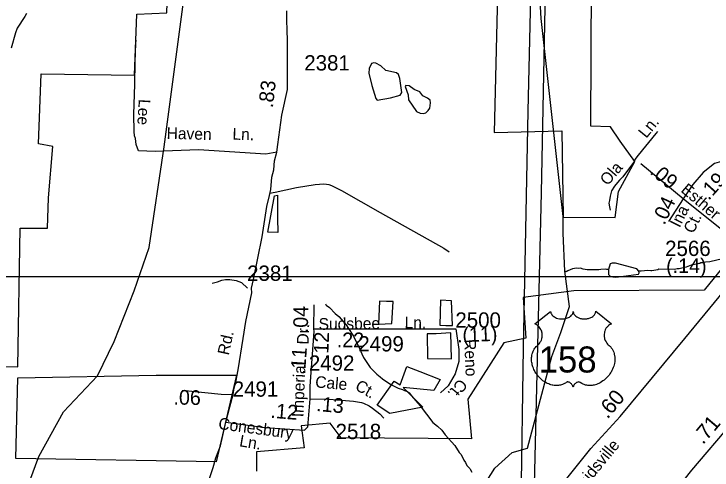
# Model space of a CAD drawing. Extents: x 1547597 to 1699558, y 810033 to 920809.
# Drawn here: x 1653272 to 1658969, y 873168 to 876894 of the extents above; entities that cross this region are included whole.
import ezdxf

# ---------------------------------------------------------------- set-up
doc = ezdxf.new("R2010")
doc.units = 0
for name, color, linetype in [('Exist Boundary Political City Limit New', 7, 'Continuous'), ('Exist Boundary Political City Limit New Hole', 7, 'Continuous'), ('Exist Hydrographic Creek Single Shore', 7, 'Continuous'), ('Exist Hydrographic Misc Water Feature', 7, 'Continuous'), ('Exist Road Non-System Type 51', 7, 'Continuous'), ('Exist Road Non-System Type 51 Label', 7, 'Continuous'), ('Exist Road Primary US Attributed', 7, 'Continuous'), ('Exist Road Primary US Label', 7, 'Continuous'), ('Exist Road Primary US Mileage Hundredths English Label', 7, 'Continuous'), ('Exist Road Primary US Shield CELL', 7, 'Continuous'), ('Exist Road Primary US Shield Number Label', 7, 'Continuous'), ('Exist Road Secondary Mileage Hundredths English Label', 7, 'Continuous'), ('Exist Road Secondary Type 51 Attributed', 7, 'Continuous'), ('Exist Road Secondary Type 51 Label', 7, 'Continuous'), ('Exist Road Secondary Type 51 Number Label', 7, 'Continuous'), ('Exist Utilities Electrical Transmission Line', 7, 'Continuous'), ('Map Preparation Boundary City Limit Buffer Line', 7, 'Continuous'), ('Map Preparation Inset Cut Line', 7, 'Continuous')]:
    doc.layers.add(name, color=color, linetype=linetype)

msp = doc.modelspace()

# ---------------------------------------------------------------- linework, layer by layer
at = {"layer": 'Exist Boundary Political City Limit New'}
msp.add_lwpolyline([(1659953.5, 875928.8), (1658905.6, 874638.4), (1657842.7, 874630.9), (1657428.1, 874578.1), (1657450.8, 874246), (1657269.8, 874208.3), (1656975.8, 873748), (1657006, 873423.5), (1655943.1, 873431.1), (1655852.6, 873551.8), (1655614.7, 873530.2), (1655641.2, 873349.7), (1655251.5, 873318.1), (1655250.8, 873160.3)], dxfattribs=at)
at = {"layer": 'Exist Boundary Political City Limit New Hole'}
for p, q in [((1653286.1, 873262.2), (1653303.7, 873921.9)), ((1654921.7, 873234.9), (1653286.1, 873262.2))]:
    msp.add_line(p, q, dxfattribs=at)
for points in [[(1653323.4, 875145), (1653546.6, 875145.4), (1653553.9, 875392.9), (1653588.9, 875812.1), (1653472.6, 875833.2), (1653493.7, 876404.7), (1654254.9, 876394.1), (1654276, 876891.5), (1654519.2, 876902.1), (1654550.9, 877822.8), (1653974.9, 878206.8)], [(1657979.1, 875976), (1657985.1, 877150.7)], [(1655564.4, 877064.6), (1655720.7, 877052.1), (1655869.9, 877047.3), (1655971.8, 877046.1), (1656125.5, 877047.3), (1656413.8, 877043.4), (1656587.4, 877042.6), (1656739.4, 877041.4), (1656886.2, 877038.5), (1657044.6, 877040.9), (1657217.6, 877055.2), (1657191.9, 875925.4), (1657744.5, 875939.4)], [(1657744.5, 875939.4), (1657754.6, 875234.9), (1658177.8, 875231.2), (1658207.2, 875444.8), (1658339.7, 875687.9), (1658218.2, 875853.6), (1658141, 875971.5), (1657979.1, 875976)], [(1652097.6, 875807.9), (1652144.9, 875464.6), (1652121.3, 875251.6), (1652192.2, 874983.3), (1652302.6, 874726.8), (1652278.9, 874624.2), (1652424.7, 874450.6), (1652385.3, 874395.4), (1652578.5, 874135), (1652775.5, 874127.1), (1652815, 874020.6), (1653303.7, 874012.7), (1653323.4, 875145)], [(1655424.8, 875108.5), (1655343.7, 875111.9), (1655398.5, 875408.4)], [(1655398.5, 875408.4), (1655423.7, 875413), (1655423.1, 875226.3), (1655424.8, 875108.5)], [(1656366.7, 874546), (1656311.1, 874545.6), (1656255.4, 874548.7), (1656247.4, 874360.3)], [(1656247.4, 874360.3), (1656356.1, 874365.6), (1656366.7, 874546)], [(1656841.6, 874550.6), (1656754.1, 874555.9), (1656748.8, 874351.6)], [(1656748.8, 874351.6), (1656796.5, 874348.4), (1656852.2, 874349), (1656841.6, 874550.6)], [(1656841.6, 874075.6), (1656836.3, 874287.9), (1656718.2, 874282.2), (1656645.4, 874280)], [(1656645.4, 874280), (1656648.1, 874078.3), (1656841.6, 874075.6)], [(1656235, 873697.3), (1656375.5, 873893.7), (1656423.2, 873864.5), (1656478.9, 874013.1), (1656583.7, 873972.7), (1656749.3, 873907)], [(1653303.7, 873921.9), (1654432.9, 873942.1), (1655089.2, 873944.5), (1654921.7, 873234.9)], [(1656749.3, 873907), (1656698.9, 873819.4), (1656447.1, 873843.3), (1656608.8, 873681.4), (1656338.4, 873631), (1656235, 873697.3)]]:
    msp.add_lwpolyline(points, dxfattribs=at)
at = {"layer": 'Exist Hydrographic Creek Single Shore'}
for points in [[(1652951.9, 872667.1), (1653111.2, 872858.4), (1653189.1, 873020.2), (1653262.8, 873069.3), (1653402.6, 873079.2), (1653475.2, 873277.8), (1653677.4, 873643.3), (1653954.5, 873937), (1654089.5, 874217), (1654253.8, 874633.3), (1654374, 874987.1), (1654497.2, 875807.6), (1654671.2, 877117.2), (1654665.2, 877317.5), (1654577.3, 877585.2), (1654176.2, 878230.3), (1654028.2, 878407.1), (1653904.2, 878491.8)], [(1657099.4, 873027.3), (1657195.6, 873183.3), (1657338.5, 873310.9), (1657461.9, 873346.9), (1657661.2, 874095.4), (1657733.9, 874291.5), (1657807.3, 874504.7), (1657767.7, 874792.9), (1657754.5, 875104.3), (1657754.5, 875238.1), (1657574.9, 876856.8), (1657536.5, 877525.7)]]:
    msp.add_lwpolyline(points, dxfattribs=at)
at = {"layer": 'Exist Hydrographic Misc Water Feature'}
for points in [[(1656420.3, 876365.8), (1656409.8, 876399), (1656394.8, 876413.9), (1656307, 876430.9), (1656265.6, 876469.2), (1656226.1, 876490.8), (1656209.4, 876494.1), (1656190.5, 876488.1), (1656170.1, 876448.5), (1656168.4, 876409.8), (1656192.7, 876309.9), (1656224.8, 876203), (1656235.2, 876190.3), (1656345.9, 876209.1), (1656423.2, 876231.1), (1656436.6, 876252.9), (1656420.3, 876365.8)], [(1656647.2, 876206.2), (1656607.7, 876224.4), (1656585, 876257.9), (1656538.9, 876276.7), (1656497.9, 876307.7), (1656470.9, 876310.3), (1656464.2, 876301), (1656489.2, 876233.2), (1656490.8, 876193.5), (1656557.5, 876098.1), (1656588.1, 876083.9), (1656612.9, 876080.2), (1656632.3, 876085.5), (1656652.9, 876104), (1656666, 876123.6), (1656671, 876168.2), (1656669, 876190.9), (1656647.2, 876206.2)], [(1658372.7, 874794), (1658354.8, 874811.4), (1658180.4, 874858.5), (1658153, 874859.4), (1658137.4, 874853.4), (1658124.2, 874806.4)], [(1659055.3, 874893), (1658951, 874868.8), (1658917, 874867.3), (1658894.8, 874859.7), (1658876.9, 874860), (1658870.8, 874856.1), (1658860.8, 874856.4), (1658854.7, 874852.5), (1658798.6, 874841.4), (1658758.4, 874826), (1658702.2, 874813), (1658684.1, 874813.3), (1658662.1, 874807.7), (1658534.1, 874807.9), (1658526, 874804), (1658478, 874796.8), (1658470, 874794.9), (1658446, 874797.4), (1658390.1, 874793.2), (1658372.7, 874794)], [(1658124.2, 874806.4), (1658110.3, 874807.1), (1658102.3, 874809.2), (1658062.3, 874805.9), (1658046.2, 874804.2), (1657950.3, 874803.9), (1657918.4, 874808.4), (1657894.5, 874816.8), (1657878.5, 874815), (1657862.6, 874817.3), (1657830.5, 874811.9), (1657792.3, 874796.5), (1657780.1, 874786.7), (1657767.7, 874792.9)], [(1658124.2, 874806.4), (1658123.7, 874766), (1658139.5, 874749.2), (1658178.9, 874744), (1658205.3, 874746.1), (1658368.2, 874768.2), (1658374.1, 874779.6), (1658372.7, 874794)], [(1655814.6, 874526.2), (1655820.5, 874516.1), (1655846.1, 874495.7), (1655893.3, 874446.9), (1655922.9, 874422.4), (1655983.8, 874355.3), (1656032.5, 874278.5), (1656042.3, 874262.3), (1656092.6, 874161.5), (1656111.9, 874117.1), (1656123.5, 874088.9), (1656180, 874006), (1656233.2, 873951.2), (1656260.7, 873928.6), (1656280.5, 873914.3), (1656347.7, 873867.2), (1656407.2, 873838.2), (1656443, 873827.5), (1656458.9, 873819.3), (1656484.8, 873810.8), (1656498.6, 873798.6), (1656516.1, 873774.3), (1656586.8, 873693.1), (1656690.5, 873555.4), (1656728, 873526.7), (1656763.5, 873494.1), (1656790.9, 873455.6), (1656871.4, 873368.3), (1656906.4, 873311.7), (1656922.2, 873295.4), (1656943.5, 873249.1), (1656957.2, 873230.8), (1656968.8, 873204.7), (1656992.4, 873182.2), (1656994.2, 873174.2), (1657007.8, 873152)]]:
    msp.add_lwpolyline(points, dxfattribs=at)
at = {"layer": 'Exist Road Non-System Type 51'}
for points in [[(1655417.5, 875765.1), (1655328.1, 875749.5), (1654779.3, 875783.1), (1654423.8, 875770.9), (1654289.6, 875777), (1654268.3, 875828.8), (1654262.8, 875877.5), (1654255, 875897.7), (1654253.5, 875933.7), (1654249.5, 876071.7), (1654259, 876321.4), (1654261.4, 876499.3), (1654265.8, 876655.3), (1654268.1, 876681.2)], [(1658343.1, 875705.2), (1658369.7, 875740.9), (1658514.2, 875918.7), (1658526.5, 875932.6)], [(1658343.1, 875705.2), (1658328.8, 875679.5), (1658241.2, 875564.8), (1658231, 875553), (1658214.8, 875537.1), (1658196.6, 875517.5), (1658172.2, 875487.8), (1658149.6, 875448.2), (1658138.9, 875406.2), (1658132.6, 875370.3), (1658128.2, 875348.4), (1658131.8, 875318.5), (1658137.4, 875290.4)], [(1655356.3, 875429.6), (1655402.5, 875438.9), (1655578.7, 875475.5), (1655730.9, 875501.2), (1655765, 875504.7), (1655796.2, 875505.1), (1655823, 875504), (1655843, 875501.1), (1655862.8, 875493.3), (1655946.2, 875452.2), (1656261.6, 875271.7), (1656779.3, 874980.2), (1656825, 874951.5)], [(1654889.8, 874693.7), (1654933.9, 874707), (1654968, 874718.5), (1654998.2, 874726.1), (1655034.2, 874725.5), (1655086, 874715.9), (1655129.7, 874700.2), (1655179.2, 874653.6)], [(1654643.5, 873817.4), (1654669.3, 873817), (1654963.4, 873789), (1655061, 873786)]]:
    msp.add_lwpolyline(points, dxfattribs=at)
at = {"layer": 'Exist Road Primary US Attributed'}
msp.add_lwpolyline([(1657304.1, 872500.9), (1657979.4, 873344.2), (1658220.2, 873606.7), (1658746.1, 874242.7), (1659306.9, 874923.3)], dxfattribs=at)
at = {"layer": 'Exist Road Primary US Shield CELL'}
msp.add_lwpolyline([(1657652.2, 874464.4), (1657652.5, 874459.1), (1657653.8, 874452.8), (1657654.8, 874449.5), (1657657.8, 874443.3), (1657662.6, 874435.9), (1657669.4, 874428.7), (1657677.1, 874422.4), (1657682.3, 874419), (1657691, 874414.3), (1657701, 874410.1), (1657712.1, 874406.9), (1657723.4, 874404.7), (1657735.8, 874403.3), (1657748, 874403.1), (1657761.2, 874404.1), (1657775.8, 874406.9), (1657782.6, 874408.6), (1657790.1, 874411.2), (1657797.1, 874414.1), (1657804.7, 874418.2), (1657810.9, 874422.1), (1657815.7, 874425.6), (1657822.5, 874432.2), (1657828, 874438.9), (1657830.3, 874442.7), (1657832.2, 874446.4), (1657834.9, 874454.1), (1657835.7, 874457.6), (1657836.2, 874464.7), (1657836.7, 874458.7), (1657837.3, 874455), (1657838.3, 874451.3), (1657839.8, 874447.4), (1657842.5, 874442), (1657845.6, 874437.4), (1657851.3, 874430.7), (1657854.9, 874427.3), (1657858.1, 874424.6), (1657866.9, 874418.6), (1657877.1, 874413.5), (1657882.1, 874411.3), (1657887.3, 874409.5), (1657893.8, 874407.5), (1657900.5, 874405.9), (1657907.2, 874404.7), (1657914.1, 874403.8), (1657921.1, 874403.2), (1657926.7, 874403.1), (1657933.7, 874403.1), (1657940.2, 874403.5), (1657946.8, 874404.3), (1657954.1, 874405.5), (1657959.9, 874406.8), (1657967.7, 874408.8), (1657974.7, 874411.4), (1657980.8, 874414), (1657988.8, 874418.2), (1657995.3, 874422.2), (1658000, 874426), (1658005.6, 874431.2), (1658010.9, 874437.3), (1658014, 874441.8), (1658016.2, 874446.5), (1658018.3, 874451.3), (1658019.5, 874456.5), (1658020.1, 874461), (1658020.2, 874464.8), (1658148.8, 874362.4), (1658145.8, 874361.2), (1658138.8, 874357.8), (1658133.3, 874354.5), (1658124.4, 874348.3), (1658120.6, 874344.9), (1658116.8, 874341.3), (1658113.4, 874337.5), (1658110.3, 874333.9), (1658106.6, 874328.8), (1658103.2, 874323.6), (1658099.9, 874317.9), (1658097.6, 874312.9), (1658093.6, 874302.6), (1658091.7, 874296.1), (1658090.5, 874290.5), (1658089, 874279.1), (1658088.6, 874273.6), (1658088.6, 874268.2), (1658088.9, 874262.5), (1658089.4, 874257), (1658090.4, 874251.3), (1658091.3, 874246.3), (1658092.9, 874240.2), (1658095.2, 874233), (1658098, 874226.1), (1658103.9, 874214.9), (1658111.4, 874203.5), (1658116.8, 874197.1), (1658122.2, 874191.7), (1658130.1, 874185), (1658134.4, 874181.2), (1658139.3, 874176.2), (1658147.4, 874166.9), (1658150.6, 874162.5), (1658153.9, 874157.6), (1658157, 874152.5), (1658160, 874147), (1658162.4, 874142.2), (1658167, 874131.2), (1658170.3, 874120.5), (1658171.8, 874114.8), (1658174.2, 874102.2), (1658175.1, 874096), (1658176.1, 874083.7), (1658176.1, 874068.8), (1658175, 874054.7), (1658172.3, 874038.2), (1658170.1, 874028.3), (1658166.7, 874016.8), (1658163.5, 874006.9), (1658157.6, 873992.2), (1658152.4, 873981.6), (1658145.6, 873969.1), (1658141, 873961.6), (1658135.6, 873953.5), (1658128.8, 873944.3), (1658120.9, 873934.4), (1658111.4, 873924), (1658103.8, 873916.3), (1658093.8, 873907.3), (1658087.7, 873902.3), (1658079, 873895.8), (1658067.2, 873887.9), (1658055.5, 873881.1), (1658045.5, 873876), (1658036.7, 873872.2), (1658025.3, 873867.9), (1658006.3, 873862.6), (1657999.4, 873861.2), (1657991.2, 873860), (1657983.6, 873859.2), (1657976.1, 873858.8), (1657966.1, 873858.8), (1657956.1, 873859.5), (1657946.7, 873860.9), (1657936.9, 873863), (1657926.7, 873866), (1657917.4, 873869.6), (1657907.9, 873874.3), (1657892, 873884.3), (1657887.4, 873886.7), (1657884.9, 873887.4), (1657878.7, 873887.7), (1657872.9, 873886.5), (1657867, 873884.2), (1657863.4, 873882.3), (1657858.7, 873879.1), (1657855.1, 873876.2), (1657850.6, 873872.1), (1657847.6, 873868.6), (1657845.3, 873865.8), (1657840.8, 873858.8), (1657839.2, 873855.4), (1657837.5, 873851.1), (1657836.1, 873844.7), (1657834.1, 873852.8), (1657831.7, 873858.1), (1657829, 873862.6), (1657826.1, 873866.7), (1657821.6, 873871.8), (1657817.6, 873875.7), (1657812.7, 873879.7), (1657807.6, 873882.8), (1657803.4, 873884.9), (1657799.6, 873886.4), (1657795, 873887.5), (1657791.2, 873887.8), (1657788.1, 873887.7), (1657783.8, 873886.7), (1657778, 873882.6), (1657772.5, 873878.8), (1657766.5, 873875), (1657759.4, 873871.2), (1657754.1, 873868.8), (1657747.9, 873866.4), (1657740.6, 873863.9), (1657732.7, 873861.9), (1657724.6, 873860.3), (1657717.4, 873859.2), (1657709.8, 873858.5), (1657702.9, 873858.2), (1657695.6, 873858.3), (1657688.9, 873858.8), (1657681.1, 873859.5), (1657671.3, 873861), (1657663.3, 873862.8), (1657654.8, 873865.1), (1657646, 873867.8), (1657636.7, 873871.4), (1657625, 873876.5), (1657616.9, 873880.7), (1657604, 873888), (1657589, 873898.4), (1657577.7, 873907.6), (1657569.3, 873915.2), (1657557.1, 873927.6), (1657549.9, 873935.7), (1657538.7, 873950.3), (1657531.4, 873960.9), (1657526.8, 873968.6), (1657519.9, 873981.1), (1657516.2, 873988.9), (1657511.3, 874000.3), (1657507.5, 874010.7), (1657504.3, 874020.6), (1657502.6, 874026.9), (1657500.2, 874037.9), (1657498.7, 874045.8), (1657497.2, 874056.5), (1657496.4, 874067.8), (1657496.3, 874078.2), (1657496.5, 874086.9), (1657497.5, 874097), (1657499.2, 874107.7), (1657501.3, 874116.9), (1657503.2, 874123.5), (1657505.9, 874131.6), (1657509.5, 874140.5), (1657513.8, 874149), (1657517.8, 874156), (1657522.9, 874163.6), (1657527.9, 874170.1), (1657534.5, 874177.2), (1657541.3, 874183.8), (1657547.6, 874188.9), (1657555, 874196.2), (1657558.9, 874200.6), (1657563.6, 874206.7), (1657567.3, 874212.4), (1657570.3, 874217.5), (1657574.2, 874225), (1657576.5, 874230.6), (1657579.5, 874239.3), (1657581, 874245.4), (1657582.5, 874253.2), (1657583.5, 874260.6), (1657583.9, 874269.8), (1657583.6, 874277.4), (1657582.6, 874286.3), (1657581, 874294.8), (1657579, 874302.2), (1657575.8, 874310.7), (1657572.8, 874317), (1657567.9, 874325.4), (1657562.4, 874333.2), (1657556.8, 874339.6), (1657551.1, 874345.3), (1657545.6, 874349.6), (1657540.4, 874353.3), (1657533.9, 874357.2), (1657527.6, 874360.4), (1657523.6, 874362)], close=True, dxfattribs=at)
at = {"layer": 'Exist Road Secondary Type 51 Attributed'}
for points in [[(1655001.8, 873559.7), (1655033.6, 873685.1), (1655061, 873786), (1655070.2, 873840.9), (1655082.4, 873886.7), (1655100.5, 873987.9), (1655143.2, 874244.2), (1655164.5, 874381.5), (1655213.3, 874616.5), (1655211.4, 874653.9), (1655228.2, 874723.6), (1655298.7, 875074.2), (1655335.2, 875320.4), (1655358, 875412.2), (1655368.7, 875460.8), (1655376.9, 875560.3), (1655392.1, 875621.3), (1655398.2, 875694.6), (1655417.5, 875765.1), (1655424.6, 875827), (1655459.2, 876066.9), (1655505, 876275.8), (1655505, 876672.5), (1655501.9, 876767.1), (1655499.9, 876836.5), (1655499.2, 876920.3)], [(1653373.6, 876897), (1653361.2, 876874.3), (1653296.9, 876777.1), (1653283.1, 876740.7), (1653248.9, 876614.6)], [(1658734.6, 875383), (1658388.2, 875669.4)], [(1659657, 875669.4), (1659412.3, 875680.7), (1659239.1, 875692), (1659084.7, 875699.6), (1658990.6, 875673.2), (1658896.5, 875597.8), (1658813.7, 875499.9), (1658734.6, 875383)], [(1658734.6, 875383), (1658614.1, 875198.4)], [(1659306.9, 874923.3), (1658734.6, 875383)], [(1655720.5, 874321.6), (1655722.8, 874518)], [(1655690.5, 873750.9), (1655690.5, 873852.9), (1655722.1, 874301), (1655720.5, 874321.6)], [(1655720.5, 874321.6), (1656878.2, 874321.4)], [(1656878.2, 874321.4), (1656903.7, 874152.5), (1656903.7, 874053.7), (1656871.9, 873954.9), (1656814.5, 873856.1), (1656754, 873798.7)], [(1655671.4, 873521.5), (1655690.5, 873750.9)], [(1655690.5, 873750.9), (1655844.9, 873747.4), (1656042.7, 873730.4), (1656074.4, 873725.8), (1656108.7, 873719), (1656125.8, 873713.9), (1656142.3, 873707), (1656154.7, 873701.3), (1656170.2, 873692.6), (1656198.2, 873673.2), (1656257.1, 873627.4), (1656290.6, 873590.9)], [(1654603.9, 871563.9), (1654597.2, 871722.9), (1654597.2, 871809.8), (1654596.3, 871951.4), (1654596.3, 872028.2), (1654595.4, 872117.9), (1654598.2, 872168.9), (1654603.9, 872234), (1654620.8, 872354.9), (1654644.4, 872444), (1654663.3, 872505.4), (1654678.4, 872547.8), (1654727.4, 872681.9), (1654773.5, 872814.5), (1654795.8, 872885.7), (1654824.5, 872980.8), (1654853.5, 873058.2), (1654897.8, 873187.9), (1654903.4, 873209.3), (1654920.8, 873267.2), (1654957.3, 873364.8), (1655001.8, 873559.7)], [(1655001.8, 873559.7), (1655320.8, 873515.3), (1655642.3, 873494.3), (1655671.4, 873521.5)], [(1657304.1, 872500.9), (1657387.4, 872509.2), (1658187.8, 872592.6), (1658225.4, 872601), (1658287, 872619.5), (1658311, 872631.2), (1658342.1, 872646.9), (1658383.8, 872671.9), (1658425.5, 872701.1), (1658455.7, 872729.8), (1658483.8, 872761.8), (1658804.8, 873168.3), (1659134.1, 873554.1)]]:
    msp.add_lwpolyline(points, dxfattribs=at)
at = {"layer": 'Exist Utilities Electrical Transmission Line'}
for points in [[(1656863.1, 867359.7), (1657338.6, 868299.2), (1657421.2, 868440.8), (1657427.3, 868488.7), (1657460.4, 869742), (1657495.5, 872026.8), (1657577.2, 875432.8), (1657620.1, 877641.6), (1657582.8, 877825.7), (1657347.3, 878928.3), (1656874.6, 881179.4), (1656589.9, 882490), (1656709.8, 882935.4), (1656822.8, 883434.6), (1656836.7, 883486.5)], [(1657496, 877384.6), (1657466.5, 876099.5), (1657443.5, 874992.3), (1657427, 874166.8), (1657407.5, 872887.4), (1657375.1, 871802.3), (1657360.3, 870573.1), (1657360.2, 870571.1), (1657330.5, 868492.1), (1657328, 868446.1), (1657229.3, 868273.8), (1656850.1, 867537.9), (1656322.8, 866526.4)]]:
    msp.add_lwpolyline(points, dxfattribs=at)
at = {"layer": 'Map Preparation Boundary City Limit Buffer Line'}
msp.add_lwpolyline([(1659953.5, 875928.8), (1658905.6, 874638.4), (1657842.7, 874630.9), (1657428.1, 874578.1), (1657450.8, 874246), (1657269.8, 874208.3), (1656975.8, 873748), (1657006, 873423.5), (1655943.1, 873431.1), (1655852.6, 873551.8), (1655614.7, 873530.2), (1655641.2, 873349.7), (1655251.5, 873318.1), (1655250.8, 873160.3)], dxfattribs=at)
at = {"layer": 'Map Preparation Inset Cut Line'}
for points in [[(1633724, 874749.3), (1696240.1, 874749.3), (1696240.1, 917817.4), (1633724, 917817.4)], [(1694128.9, 831307.2), (1633724, 831307.2), (1633724, 874749.3), (1694128.9, 874749.3)]]:
    msp.add_lwpolyline(points, close=True, dxfattribs=at)

# ---------------------------------------------------------------- texts
at = {"layer": 'Exist Road Non-System Type 51 Label'}
for s, rotation, p in [('Lee', 266.6316, (1654291, 876200.3)), ('Ln.', 50.8945, (1658432.5, 875873)), ('Haven', 358.3709, (1654516.9, 875874.2)), ('Ln.', 358.3112, (1655054, 875867.3)), ('Ola', 49.0268, (1658116.6, 875485.8))]:
    msp.add_text(s, height=95, rotation=rotation, dxfattribs=at).set_placement(p)
at = {"layer": 'Exist Road Primary US Label'}
msp.add_text('Reidsville', height=95, rotation=50.5076, dxfattribs=at).set_placement((1657875.5, 872949.5))
at = {"layer": 'Exist Road Primary US Mileage Hundredths English Label'}
msp.add_text('.60', height=125, rotation=50.4156, dxfattribs=at).set_placement((1658116.9, 873579.8))
at = {"layer": 'Exist Road Primary US Shield Number Label'}
msp.add_text('158', height=212.5, dxfattribs=at).set_placement((1657553.4, 873965.1))
at = {"layer": 'Exist Road Secondary Mileage Hundredths English Label'}
for s, height, rotation, p in [('.83', 120, 83.3871, (1655384.4, 876122.9)), ('.09', 120, 320.4161, (1658455, 875594.9)), ('.19', 120, 47.9026, (1658941.4, 875366.2)), ('.04', 120, 64.8798, (1658580.7, 875163.7)), ('(.14)', 120, 359.8673, (1658594.8, 874777.6)), ('.04', 120, 89.3375, (1655670.9, 874285.5)), ('.(11)', 120, 2.1034, (1656889.5, 874211.7)), ('.12', 120, 87.7947, (1655836, 874072.8)), ('.22', 120, 359.9902, (1655906.5, 874171.4)), ('.11', 120, 85.9605, (1655647.7, 873945.8)), ('.06', 120, 358.992, (1654572.9, 873703.6)), ('.13', 120, 355.078, (1655736.2, 873651.1)), ('.12', 120, 355.4018, (1655362.5, 873595.7)), ('.71', 125, 49.5181, (1658895.7, 873371))]:
    msp.add_text(s, height=height, rotation=rotation, dxfattribs=at).set_placement(p)
at = {"layer": 'Exist Road Secondary Type 51 Label'}
for s, rotation, p in [('Esther', 319.5762, (1658708.3, 875446.3)), ('Ina', 63.5167, (1658705.2, 875142.1)), ('Ct.', 63.5167, (1658816.1, 875093.7)), ('Sudsbee', 0.7632, (1655759, 874313.7)), ('Ln.', 359.5134, (1656459.6, 874326.8)), ('Dr.', 87.7947, (1655675.3, 874191.5)), ('Rd.', 77.589, (1655024.2, 874101.6)), ('Reno', 272.4723, (1656946.4, 874235.2)), ('Imperial', 87.7947, (1655634.2, 873598.5)), ('Cale', 355.078, (1655727.8, 873843.2)), ('Ct.', 330.5406, (1656048.6, 873829)), ('Ct.', 229.8518, (1656908.9, 873921)), ('Conesbury', 352.3038, (1654936.1, 873503.8)), ('Ln.', 350.1575, (1655106.9, 873363.3))]:
    msp.add_text(s, height=95, rotation=rotation, dxfattribs=at).set_placement(p)
at = {"layer": 'Exist Road Secondary Type 51 Number Label'}
for s, p in [('2381', (1655641.2, 876432.1)), ('2566', (1658586.5, 874916.9)), ('2381', (1655174.7, 874713.9)), ('2500', (1656874.4, 874331.2)), ('2499', (1656082.2, 874136.8)), ('2492', (1655678.8, 873979.8)), ('2491', (1655057.2, 873767.3)), ('2518', (1655897, 873420.8))]:
    msp.add_text(s, height=125, dxfattribs=at).set_placement(p)

doc.saveas('drawing.dxf')
